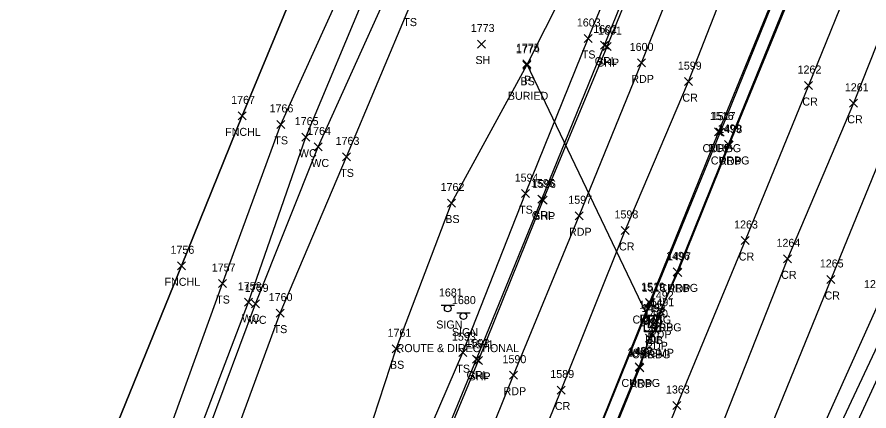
# Model space of a CAD drawing. Extents: x 1623612 to 1625808, y 621345 to 627748.
# Drawn here: x 1624481.9 to 1624694.8, y 626095.4 to 626193.8 of the extents above; entities that cross this region are included whole.
import ezdxf

# ---------------------------------------------------------------- set-up
doc = ezdxf.new("R2010")
doc.units = 0
for name, color, linetype in [('D_A', 7, 'Continuous'), ('D_C', 7, 'Continuous'), ('D_I', 7, 'Continuous'), ('D_TIC', 7, 'Continuous'), ('DCP', 7, 'Continuous'), ('DS', 7, 'Continuous'), ('L_A', 7, 'Continuous'), ('L_I', 7, 'Continuous'), ('L_TIC', 7, 'Continuous'), ('LAWE', 7, 'Continuous'), ('LELB', 7, 'Continuous'), ('LFNC', 7, 'Continuous'), ('LSOGP', 7, 'Continuous'), ('P_A', 7, 'Continuous'), ('P_I', 7, 'Continuous'), ('P_TIC', 7, 'Continuous'), ('PET', 7, 'Continuous'), ('PRC', 7, 'Continuous'), ('PSP', 7, 'Continuous'), ('R_A', 7, 'Continuous'), ('R_I', 7, 'Continuous'), ('R_TIC', 7, 'Continuous'), ('RC', 7, 'Continuous'), ('RGR', 7, 'Continuous'), ('S_A', 7, 'Continuous'), ('S_C', 7, 'Continuous'), ('S_I', 7, 'Continuous'), ('SSGN', 7, 'Continuous')]:
    doc.layers.add(name, color=color, linetype=linetype)

msp = doc.modelspace()

# ---------------------------------------------------------------- linework, layer by layer
at = {"layer": 'D_TIC'}
for points in [[(1624608.26, 626181.1), (1624610.26, 626183.1)], [(1624610.26, 626181.1), (1624608.26, 626183.1)], [(1624639.03, 626116.9), (1624641.03, 626118.9)], [(1624641.03, 626116.9), (1624639.03, 626118.9)], [(1624639.76, 626116.07), (1624641.76, 626118.07)], [(1624641.76, 626116.07), (1624639.76, 626118.07)]]:
    msp.add_lwpolyline(points, dxfattribs=at)
at = {"layer": 'DCP'}
msp.add_lwpolyline([(1624640.03, 626117.9), (1624609.26, 626182.1)], dxfattribs=at)
at = {"layer": 'DS'}
for p, q in [((1624638.67, 626119.1), (1624642.67, 626119.1)), ((1624638.67, 626115.1), (1624638.67, 626119.1)), ((1624642.67, 626119.1), (1624642.67, 626115.1)), ((1624639.67, 626116.1), (1624639.67, 626118.1)), ((1624639.67, 626118.1), (1624641.67, 626118.1)), ((1624640.68, 626117.1), (1624640.68, 626117.1)), ((1624640.68, 626117.1), (1624640.68, 626117.1)), ((1624641.67, 626118.1), (1624641.67, 626116.1)), ((1624642.67, 626115.1), (1624638.67, 626115.1)), ((1624641.67, 626116.1), (1624639.67, 626116.1))]:
    msp.add_line(p, q, dxfattribs=at)
at = {"layer": 'L_TIC'}
for points in [[(1624623.61, 626187.43), (1624625.61, 626189.43)], [(1624625.61, 626187.43), (1624623.61, 626189.43)], [(1624596.97, 626186.04), (1624598.97, 626188.04)], [(1624598.97, 626186.04), (1624596.97, 626188.04)], [(1624608.26, 626180.73), (1624610.26, 626182.73)], [(1624610.26, 626180.73), (1624608.26, 626182.73)], [(1624537.15, 626168.09), (1624539.15, 626170.09)], [(1624539.15, 626168.09), (1624537.15, 626170.09)], [(1624546.8, 626165.97), (1624548.8, 626167.97)], [(1624548.8, 626165.97), (1624546.8, 626167.97)], [(1624553.03, 626162.77), (1624555.03, 626164.77)], [(1624555.03, 626162.77), (1624553.03, 626164.77)], [(1624556.13, 626160.32), (1624558.13, 626162.32)], [(1624558.13, 626160.32), (1624556.13, 626162.32)], [(1624563.25, 626157.84), (1624565.25, 626159.84)], [(1624565.25, 626157.84), (1624563.25, 626159.84)], [(1624607.95, 626148.66), (1624609.95, 626150.66)], [(1624609.95, 626148.66), (1624607.95, 626150.66)], [(1624589.48, 626146.32), (1624591.48, 626148.32)], [(1624591.48, 626146.32), (1624589.48, 626148.32)], [(1624522, 626130.63), (1624524, 626132.63)], [(1624524, 626130.63), (1624522, 626132.63)], [(1624532.25, 626126.2), (1624534.25, 626128.2)], [(1624534.25, 626126.2), (1624532.25, 626128.2)], [(1624538.75, 626121.53), (1624540.75, 626123.53)], [(1624540.75, 626121.53), (1624538.75, 626123.53)], [(1624540.49, 626121.12), (1624542.49, 626123.12)], [(1624542.49, 626121.12), (1624540.49, 626123.12)], [(1624546.61, 626118.81), (1624548.61, 626120.81)], [(1624548.61, 626118.81), (1624546.61, 626120.81)], [(1624575.65, 626109.9), (1624577.65, 626111.9)], [(1624577.65, 626109.9), (1624575.65, 626111.9)], [(1624592.27, 626108.93), (1624594.27, 626110.93)], [(1624594.27, 626108.93), (1624592.27, 626110.93)]]:
    msp.add_lwpolyline(points, dxfattribs=at)
at = {"layer": 'LAWE'}
for points in [[(1624478.34, 625960.64), (1624502.51, 626006.49), (1624510.02, 626033.48), (1624538.01, 626022.07), (1624539, 626026.11), (1624515.37, 626039.01), (1624525.82, 626080.12), (1624541.49, 626122.12), (1624557.13, 626161.32), (1624574.3, 626199.4), (1624588.96, 626242.23), (1624604.56, 626282.04), (1624612.69, 626318.46), (1624618.16, 626354.23), (1624633.32, 626339.44), (1624651.01, 626315.35), (1624653.64, 626319.94), (1624637.21, 626339.9), (1624620.54, 626359.04), (1624606.22, 626380.55), (1624599.51, 626405.02), (1624601.1, 626417.17), (1624599.39, 626418.68), (1624597.72, 626417.92)], [(1624475.9, 625962), (1624495.4, 626010.74), (1624513.45, 626053.64), (1624523.83, 626080.72), (1624539.75, 626122.53), (1624554.03, 626163.77), (1624569.78, 626201.47), (1624586.16, 626244.06), (1624600.64, 626283.77), (1624605.98, 626319.56), (1624614.72, 626357.4), (1624602.68, 626377.24), (1624598.91, 626387.68), (1624595.49, 626400.19), (1624596.27, 626415.38)]]:
    msp.add_lwpolyline(points, dxfattribs=at)
at = {"layer": 'LELB'}
for points in [[(1624405.5, 625728.14), (1624428.24, 625773.19), (1624451.7, 625813.41), (1624479.3, 625869.39), (1624496.23, 625906.08), (1624514.91, 625948.11), (1624536.21, 625990.48), (1624546.45, 626029.66), (1624561.04, 626063.21), (1624576.65, 626110.9), (1624590.48, 626147.32), (1624609.26, 626181.73), (1624628.06, 626219.01), (1624648.51, 626267.43), (1624661.85, 626303.08), (1624661.36, 626343.87), (1624651.86, 626347.04), (1624650.32, 626353.64), (1624652.97, 626362.16), (1624638.4, 626383.22), (1624618.17, 626397.94), (1624604.09, 626415.44)], [(1624375.32, 625803.31), (1624399.86, 625843.95), (1624436.39, 625893.65), (1624461.77, 625932.24), (1624474.24, 625964.36), (1624492.43, 626012.44), (1624506.84, 626058.35), (1624517.83, 626084.66), (1624533.25, 626127.2), (1624547.8, 626166.97), (1624564.84, 626204.52), (1624581.23, 626246.76), (1624598.57, 626285.31), (1624600.66, 626320.03), (1624610.19, 626356.83), (1624599.69, 626375.7), (1624596.69, 626386.19), (1624590.38, 626400.67)], [(1624474.79, 625911.16), (1624486.83, 625907.23), (1624489.26, 625914.69), (1624471.27, 625929.28), (1624479.84, 625959.91), (1624504.09, 626004.46), (1624515.23, 626027.37), (1624539.55, 626018.82), (1624542.04, 626026.15), (1624519.32, 626037.26), (1624532.33, 626078.05), (1624547.61, 626119.81), (1624564.25, 626158.84), (1624580.02, 626196.52), (1624593.61, 626237.98), (1624610.85, 626280.48), (1624618.75, 626317.35), (1624619.41, 626347.56)], [(1624414.82, 625722.7), (1624435.62, 625760.87), (1624453.7, 625797.23), (1624474.13, 625837.17), (1624493.41, 625878.76), (1624511.69, 625916.21), (1624528.38, 625951.55), (1624544.66, 625990.22), (1624558.02, 626027.25), (1624569.94, 626061.58), (1624576.34, 626070.61), (1624593.27, 626109.93), (1624608.95, 626149.66), (1624624.61, 626188.43), (1624639.61, 626224.64), (1624652.78, 626258.96), (1624662.63, 626284.81), (1624668.95, 626309.14), (1624669.8, 626328.28), (1624669.98, 626343.79)], [(1624703.97, 626118.88), (1624686.38, 626080.62), (1624681.08, 626059.17), (1624675.33, 626051.53), (1624659.81, 626015.24), (1624646.71, 625979.83), (1624626.49, 625919.66), (1624601.19, 625875.12), (1624577.24, 625833.33), (1624557.07, 625794.42), (1624540.93, 625764.23), (1624521.23, 625725.16), (1624501.1, 625688.94), (1624492.6, 625674.09)]]:
    msp.add_lwpolyline(points, dxfattribs=at)
at = {"layer": 'LFNC'}
msp.add_lwpolyline([(1624427.61, 625937.89), (1624449.98, 625974.47), (1624478.22, 626020.43), (1624495.88, 626064.36), (1624506.11, 626090.08), (1624523, 626131.63), (1624538.15, 626169.09), (1624554.88, 626209.48), (1624571.65, 626251.72), (1624567.39, 626290.68), (1624562.31, 626349.95), (1624561.25, 626380.14), (1624560.31, 626420.97), (1624559.52, 626449.49)], dxfattribs=at)
at = {"layer": 'LSOGP'}
msp.add_lwpolyline([(1624514.57, 626346.5), (1624542.1, 626286.63), (1624550.81, 626247.59), (1624556.53, 626217.68), (1624554.88, 626209.48), (1624538.15, 626169.09), (1624523, 626131.63), (1624506.11, 626090.08)], dxfattribs=at)
at = {"layer": 'P_TIC'}
for points in [[(1624628.33, 626185.41), (1624630.33, 626187.41)], [(1624630.33, 626185.41), (1624628.33, 626187.41)], [(1624636.91, 626181.32), (1624638.91, 626183.32)], [(1624638.91, 626181.32), (1624636.91, 626183.32)], [(1624648.73, 626176.64), (1624650.73, 626178.64)], [(1624650.73, 626176.64), (1624648.73, 626178.64)], [(1624678.69, 626175.67), (1624680.69, 626177.67)], [(1624680.69, 626175.67), (1624678.69, 626177.67)], [(1624689.94, 626171.24), (1624691.94, 626173.24)], [(1624691.94, 626171.24), (1624689.94, 626173.24)], [(1624656.22, 626164.07), (1624658.22, 626166.07)], [(1624658.22, 626164.07), (1624656.22, 626166.07)], [(1624658.87, 626160.78), (1624660.87, 626162.78)], [(1624660.87, 626160.78), (1624658.87, 626162.78)], [(1624612.35, 626147.06), (1624614.35, 626149.06)], [(1624614.35, 626147.06), (1624612.35, 626149.06)], [(1624621.34, 626143.13), (1624623.34, 626145.13)], [(1624623.34, 626143.13), (1624621.34, 626145.13)], [(1624632.9, 626139.47), (1624634.9, 626141.47)], [(1624634.9, 626139.47), (1624632.9, 626141.47)], [(1624662.83, 626136.95), (1624664.83, 626138.95)], [(1624664.83, 626136.95), (1624662.83, 626138.95)], [(1624673.42, 626132.37), (1624675.42, 626134.37)], [(1624675.42, 626132.37), (1624673.42, 626134.37)], [(1624646.04, 626128.96), (1624648.04, 626130.96)], [(1624648.04, 626128.96), (1624646.04, 626130.96)], [(1624684.25, 626127.21), (1624686.25, 626129.21)], [(1624686.25, 626127.21), (1624684.25, 626129.21)], [(1624638.97, 626121.42), (1624640.97, 626123.42)], [(1624640.97, 626121.42), (1624638.97, 626123.42)], [(1624641.73, 626119.26), (1624643.73, 626121.26)], [(1624643.73, 626119.26), (1624641.73, 626121.26)], [(1624641.31, 626117.54), (1624643.31, 626119.54)], [(1624643.31, 626117.54), (1624641.31, 626119.54)], [(1624640.39, 626114.65), (1624642.39, 626116.65)], [(1624642.39, 626114.65), (1624640.39, 626116.65)], [(1624638.98, 626112.52), (1624640.98, 626114.52)], [(1624640.98, 626112.52), (1624638.98, 626114.52)], [(1624596.18, 626107), (1624598.18, 626109)], [(1624598.18, 626107), (1624596.18, 626109)], [(1624636.54, 626105.17), (1624638.54, 626107.17)], [(1624638.54, 626105.17), (1624636.54, 626107.17)], [(1624604.99, 626103.3), (1624606.99, 626105.3)], [(1624606.99, 626103.3), (1624604.99, 626105.3)], [(1624616.86, 626099.59), (1624618.86, 626101.59)], [(1624618.86, 626099.59), (1624616.86, 626101.59)], [(1624645.8, 626095.72), (1624647.8, 626097.72)], [(1624647.8, 626095.72), (1624645.8, 626097.72)]]:
    msp.add_lwpolyline(points, dxfattribs=at)
at = {"layer": 'PET'}
for points in [[(1624425.67, 625715.65), (1624447.22, 625754.54), (1624466.36, 625791.08), (1624487.12, 625831.75), (1624506.3, 625871.9), (1624524.08, 625910.61), (1624540.03, 625946.09), (1624556.56, 625984.64), (1624572.71, 626022.65), (1624589.71, 626064.03), (1624605.99, 626104.3), (1624622.34, 626144.13), (1624637.91, 626182.32), (1624652.97, 626219.87), (1624666.22, 626252.76), (1624676.12, 626279.69), (1624681.8, 626301.06), (1624682.54, 626327.48), (1624678.38, 626346.43)], [(1624700.76, 626272.27), (1624689.28, 626244.04), (1624672.95, 626203.67), (1624657.22, 626165.07), (1624639.97, 626122.42), (1624626.87, 626089.89), (1624609.23, 626047.25), (1624593.09, 626008.04), (1624578.04, 625971.53), (1624565.57, 625940.71), (1624555.47, 625915.78), (1624541.27, 625885.85), (1624534.37, 625871.9), (1624518.06, 625838.28), (1624503.61, 625808.5), (1624484.54, 625771.45), (1624465.59, 625736.05), (1624447.42, 625703.06)], [(1624622.98, 626070.33), (1624637.54, 626106.17), (1624639.98, 626113.52), (1624641.39, 626115.65), (1624642.31, 626118.54), (1624642.73, 626120.26), (1624647.04, 626129.96), (1624659.87, 626161.78), (1624675.13, 626199.02), (1624689.85, 626235.17), (1624704, 626270.55)], [(1624697.29, 626122.48), (1624678.78, 626081.29), (1624660.95, 626038.77), (1624644.98, 625998.6), (1624626.67, 625954.13), (1624613.79, 625925.45), (1624589.8, 625879.72), (1624567.17, 625838.88), (1624546.44, 625801.43), (1624529.95, 625769.7), (1624509.63, 625731.24), (1624490.24, 625695.36), (1624481.98, 625680.63)]]:
    msp.add_lwpolyline(points, dxfattribs=at)
at = {"layer": 'PRC'}
for points in [[(1624436.82, 625709.28), (1624458.78, 625749.62), (1624477.65, 625785.2), (1624498.86, 625827.51), (1624517.91, 625866.07), (1624535.88, 625905.07), (1624552.01, 625941.13), (1624568.1, 625980.06), (1624584.2, 626018.31), (1624601.56, 626060.15), (1624617.86, 626100.59), (1624633.9, 626140.47), (1624649.73, 626177.64), (1624664.57, 626215.84), (1624677.89, 626248.35), (1624689.08, 626275.05), (1624700.91, 626304.1), (1624709.94, 626325.53), (1624717.47, 626344.65), (1624728.1, 626371.26)], [(1624746.78, 626345.22), (1624728.92, 626300.56), (1624706.67, 626243.05), (1624691.9, 626206.9), (1624679.69, 626176.67), (1624663.83, 626137.95), (1624646.8, 626096.72), (1624629.43, 626053.71), (1624612.52, 626011.13), (1624595.71, 625970.86), (1624582, 625938.5), (1624560.77, 625889.8), (1624542.51, 625851.97), (1624524.08, 625812.63), (1624507.8, 625782.03)], [(1624756.75, 626332.96), (1624737.87, 626288.85), (1624717.83, 626237.45), (1624702.63, 626201.76), (1624690.94, 626172.24), (1624674.42, 626133.37), (1624657.37, 626090.13), (1624639.98, 626048.33), (1624623.77, 626007.33), (1624605.45, 625965.01), (1624592.56, 625934.47), (1624571.33, 625886.27), (1624551.87, 625847.8), (1624534.65, 625807.4), (1624518.3, 625775.7), (1624498.78, 625736.03), (1624480.71, 625702.14), (1624471.41, 625686.57)], [(1624760.82, 626312.53), (1624746.49, 626278.01), (1624728.27, 626233.28), (1624713.29, 626195.84), (1624701.88, 626168.74), (1624685.25, 626128.21), (1624667.86, 626085.49), (1624650.83, 626043.68), (1624633.95, 626002.72), (1624616.32, 625959.56), (1624604.63, 625929.9), (1624583.74, 625881.7), (1624564.37, 625840.79), (1624546.44, 625801.43)]]:
    msp.add_lwpolyline(points, dxfattribs=at)
at = {"layer": 'PSP'}
for points in [[(1624417.68, 625720.8), (1624438.84, 625759.11), (1624458.11, 625795.15), (1624478.38, 625835.72), (1624497.98, 625876.28), (1624515.71, 625914.28), (1624531.6, 625950.04), (1624547.22, 625988.82), (1624563.29, 626026.94), (1624580.72, 626068.16), (1624597.18, 626108), (1624613.35, 626148.06), (1624629.33, 626186.41), (1624644.21, 626222.86), (1624657.67, 626256.77), (1624667.93, 626283.18), (1624675.15, 626305.88), (1624676.55, 626327.48), (1624673.72, 626344.86)], [(1624701.4, 626121.26), (1624681.91, 626079.85), (1624663.33, 626037.3), (1624647.64, 625997), (1624629.31, 625952.35), (1624617.52, 625923.63), (1624596.53, 625876.44), (1624575.28, 625834.53), (1624555.05, 625795.64), (1624539.05, 625764.96), (1624518.58, 625726.57), (1624499, 625690.51), (1624490.77, 625675.48)]]:
    msp.add_lwpolyline(points, dxfattribs=at)
at = {"layer": 'R_TIC'}
for points in [[(1624627.7, 626185.79), (1624629.7, 626187.79)], [(1624629.7, 626185.79), (1624627.7, 626187.79)], [(1624656.61, 626164.02), (1624658.61, 626166.02)], [(1624658.61, 626164.02), (1624656.61, 626166.02)], [(1624658.69, 626160.95), (1624660.69, 626162.95)], [(1624660.69, 626160.95), (1624658.69, 626162.95)], [(1624612, 626147.3), (1624614, 626149.3)], [(1624614, 626147.3), (1624612, 626149.3)], [(1624645.84, 626129.11), (1624647.84, 626131.11)], [(1624647.84, 626129.11), (1624645.84, 626131.11)], [(1624639.13, 626121.2), (1624641.13, 626123.2)], [(1624641.13, 626121.2), (1624639.13, 626123.2)], [(1624641.73, 626119.26), (1624643.73, 626121.26)], [(1624643.73, 626119.26), (1624641.73, 626121.26)], [(1624638.98, 626112.52), (1624640.98, 626114.52)], [(1624640.98, 626112.52), (1624638.98, 626114.52)], [(1624595.69, 626107.34), (1624597.69, 626109.34)], [(1624597.69, 626107.34), (1624595.69, 626109.34)], [(1624636.36, 626105.36), (1624638.36, 626107.36)], [(1624638.36, 626105.36), (1624636.36, 626107.36)]]:
    msp.add_lwpolyline(points, dxfattribs=at)
at = {"layer": 'RC'}
for points in [[(1624700.99, 626272.06), (1624689.6, 626244.03), (1624673.22, 626203.62), (1624657.61, 626165.02), (1624640.13, 626122.2), (1624627.02, 626089.91), (1624609.59, 626047.26), (1624593.5, 626007.85), (1624578.4, 625971.27), (1624565.79, 625940.64), (1624555.58, 625915.85), (1624541.27, 625885.85), (1624534.86, 625871.82), (1624518.48, 625838.05), (1624503.94, 625808.16), (1624484.9, 625771.28), (1624465.88, 625735.89), (1624447.8, 625702.94)], [(1624642.73, 626120.26), (1624646.84, 626130.11), (1624659.69, 626161.95), (1624674.8, 626199.09), (1624689.28, 626235.03), (1624703.68, 626270.57)], [(1624547, 625887.27), (1624554.6, 625905.92), (1624572.12, 625947.84), (1624588.93, 625987.87), (1624606.24, 626030.63), (1624622.62, 626070.4), (1624637.36, 626106.36), (1624639.98, 626113.52)]]:
    msp.add_lwpolyline(points, dxfattribs=at)
at = {"layer": 'RGR'}
msp.add_lwpolyline([(1624571, 626060.25), (1624575.84, 626063.1), (1624580.53, 626069.08), (1624596.69, 626108.34), (1624613, 626148.3), (1624628.7, 626186.79), (1624643.47, 626223.61), (1624657.22, 626257.17), (1624667.59, 626283.36), (1624674.43, 626306.16), (1624675.65, 626327.64), (1624673.21, 626344.76), (1624670.09, 626355.37), (1624663.71, 626369.31), (1624651.72, 626385.04), (1624634.25, 626398.65)], dxfattribs=at)
at = {"layer": 'SSGN'}
for p, q in [((1624587.87, 626121.81), (1624591.2, 626121.81)), ((1624589.51, 626120.98), (1624589.51, 626120.98)), ((1624591.78, 626119.91), (1624595.11, 626119.91)), ((1624593.43, 626119.08), (1624593.43, 626119.08))]:
    msp.add_line(p, q, dxfattribs=at)
for centre in [(1624589.51, 626120.98), (1624593.43, 626119.08)]:
    msp.add_circle(centre, 0.833, dxfattribs=at)

# ---------------------------------------------------------------- texts
at = {"layer": 'D_A'}
for s, p in [('P', (1624608.63, 626177.1)), ('P', (1624639.4, 626112.9)), ('DIB', (1624638.87, 626112.07)), ('DI', (1624639.73, 626112.1))]:
    msp.add_text(s, height=2, dxfattribs=at).set_placement(p)
at = {"layer": 'D_C'}
for s, p in [('BURIED', (1624604.55, 626173.1)), ('18 CGMP', (1624634.32, 626108.9))]:
    msp.add_text(s, height=2, dxfattribs=at).set_placement(p)
at = {"layer": 'D_I'}
for s, p in [('1775', (1624606.56, 626185.1)), ('1495', (1624637.33, 626120.9)), ('1493', (1624637.99, 626120.1)), ('1494', (1624638.07, 626120.07))]:
    msp.add_text(s, height=2, dxfattribs=at).set_placement(p)
at = {"layer": 'L_A'}
for s, p in [('TS', (1624578.43, 626191.52)), ('TS', (1624623.02, 626183.43)), ('SH', (1624596.46, 626182.04)), ('BS', (1624607.7, 626176.73)), ('FNCHL', (1624533.9, 626164.09)), ('TS', (1624546.2, 626161.97)), ('WC', (1624552.34, 626158.77)), ('WC', (1624555.43, 626156.32)), ('TS', (1624562.66, 626153.84)), ('TS', (1624607.36, 626144.66)), ('BS', (1624588.92, 626142.32)), ('FNCHL', (1624518.75, 626126.63)), ('TS', (1624531.65, 626122.2)), ('WC', (1624538.06, 626117.53)), ('WC', (1624539.8, 626117.12)), ('TS', (1624546.02, 626114.81)), ('BS', (1624575.09, 626105.9)), ('TS', (1624591.68, 626104.93))]:
    msp.add_text(s, height=2, dxfattribs=at).set_placement(p)
at = {"layer": 'L_I'}
for s, p in [('1603', (1624621.79, 626191.43)), ('1773', (1624595.28, 626190.04)), ('1774', (1624606.57, 626184.73)), ('1767', (1624535.41, 626172.09)), ('1766', (1624545, 626169.97)), ('1765', (1624551.29, 626166.77)), ('1764', (1624554.39, 626164.32)), ('1763', (1624561.51, 626161.84)), ('1594', (1624606.26, 626152.66)), ('1762', (1624587.74, 626150.32)), ('1756', (1624520.25, 626134.63)), ('1757', (1624530.55, 626130.2)), ('1758', (1624537.06, 626125.53)), ('1759', (1624538.79, 626125.12)), ('1760', (1624544.78, 626122.81)), ('1761', (1624574.48, 626113.9)), ('1593', (1624590.57, 626112.93))]:
    msp.add_text(s, height=2, dxfattribs=at).set_placement(p)
at = {"layer": 'P_A'}
for s, p in [('SHP', (1624626.86, 626181.41)), ('RDP', (1624635.4, 626177.32)), ('CR', (1624648.17, 626172.64)), ('CR', (1624678.13, 626171.67)), ('CR', (1624689.37, 626167.24)), ('RDP', (1624654.71, 626160.07)), ('RDP', (1624657.36, 626156.78)), ('SHP', (1624610.88, 626143.06)), ('RDP', (1624619.83, 626139.13)), ('CR', (1624632.33, 626135.47)), ('CR', (1624662.26, 626132.95)), ('CR', (1624672.85, 626128.37)), ('RDP', (1624644.53, 626124.96)), ('CR', (1624683.68, 626123.21)), ('RDP', (1624637.46, 626117.42)), ('RDP', (1624640.22, 626115.26)), ('RDP', (1624639.8, 626113.54)), ('RDP', (1624638.88, 626110.65)), ('RDP', (1624637.46, 626108.52)), ('SHP', (1624594.72, 626103)), ('RDP', (1624635.02, 626101.17)), ('RDP', (1624603.48, 626099.3)), ('CR', (1624616.3, 626095.59))]:
    msp.add_text(s, height=2, dxfattribs=at).set_placement(p)
at = {"layer": 'P_I'}
for s, p in [('1601', (1624627.07, 626189.41)), ('1600', (1624635, 626185.32)), ('1599', (1624647.03, 626180.64)), ('1262', (1624676.95, 626179.67)), ('1261', (1624688.76, 626175.24)), ('1516', (1624655.04, 626168.07)), ('1498', (1624657.18, 626164.78)), ('1596', (1624610.6, 626151.06)), ('1597', (1624619.65, 626147.13)), ('1598', (1624631.2, 626143.47)), ('1263', (1624661.09, 626140.95)), ('1264', (1624671.68, 626136.37)), ('1497', (1624644.35, 626132.96)), ('1265', (1624682.51, 626131.21)), ('1519', (1624637.84, 626125.42)), ('1266', (1624693.55, 626126.06)), ('1492', (1624640.04, 626123.26)), ('1491', (1624640.18, 626121.54)), ('1490', (1624638.61, 626118.65)), ('1489', (1624637.28, 626116.52)), ('1591', (1624595.06, 626111)), ('1487', (1624634.84, 626109.17)), ('1590', (1624603.21, 626107.3)), ('1589', (1624615.16, 626103.59)), ('1363', (1624644.06, 626099.72))]:
    msp.add_text(s, height=2, dxfattribs=at).set_placement(p)
at = {"layer": 'R_A'}
for s, p in [('GRL', (1624626.24, 626181.79)), ('CURBG', (1624653.19, 626160.02)), ('CURBG', (1624655.27, 626156.95)), ('GRL', (1624610.55, 626143.3)), ('CURBG', (1624642.42, 626125.11)), ('CURBG', (1624635.71, 626117.2)), ('CURBG', (1624638.31, 626115.26)), ('CURBG', (1624635.56, 626108.52)), ('GRL', (1624594.23, 626103.34)), ('CURBG', (1624632.94, 626101.36))]:
    msp.add_text(s, height=2, dxfattribs=at).set_placement(p)
at = {"layer": 'R_I'}
for s, p in [('1602', (1624625.88, 626189.79)), ('1517', (1624655.48, 626168.02)), ('1499', (1624656.98, 626164.95)), ('1595', (1624610.31, 626151.3)), ('1496', (1624644.09, 626133.11)), ('1518', (1624638, 626125.2)), ('1492', (1624640.04, 626123.26)), ('1489', (1624637.28, 626116.52)), ('1592', (1624594, 626111.34)), ('1488', (1624634.67, 626109.36))]:
    msp.add_text(s, height=2, dxfattribs=at).set_placement(p)
at = {"layer": 'S_A'}
for p in [(1624586.65, 626115.96), (1624590.57, 626114.06)]:
    msp.add_text('SIGN', height=2, dxfattribs=at).set_placement(p)
at = {"layer": 'S_C'}
msp.add_text('ROUTE & DIRECTIONAL', height=2, dxfattribs=at).set_placement((1624576.75, 626110.06))
at = {"layer": 'S_I'}
for s, p in [('1681', (1624587.32, 626123.96)), ('1680', (1624590.58, 626122.06))]:
    msp.add_text(s, height=2, dxfattribs=at).set_placement(p)

doc.saveas('drawing.dxf')
